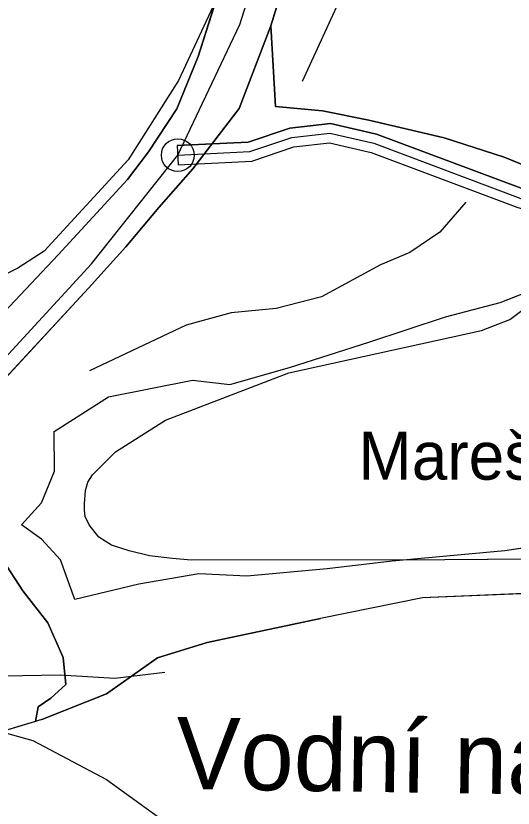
# Model space of a CAD drawing. Extents: x -662620 to -656370, y -1067090 to -1062990.
# Drawn here: x -658526.5 to -658422.6, y -1064787.7 to -1064622.2 of the extents above; entities that cross this region are included whole.
import ezdxf

# ---------------------------------------------------------------- set-up
doc = ezdxf.new("R2010")
doc.units = 0
for name, color, linetype in [('CESTA_ZABOR', 7, 'Continuous'), ('OBVOD_PÚ', 7, 'Continuous'), ('Organizacni_opatreni_ochranne_zatravnení__protierozni_rozmistovani_plodin__osevni_postup__stridani_plodin', 7, 'Continuous'), ('ORNÁ_PŮDA_-_STÁVAJÍCÍ', 7, 'Continuous'), ('OSTATNÍ_PLOCHA_-_STÁVAJÍCÍ', 7, 'Continuous'), ('POLNÍ_CESTA_STÁVAJÍCÍ_-_KRAJ', 7, 'Continuous'), ('POLNÍ_CESTA_STÁVAJÍCÍ_-_OSA', 7, 'Continuous'), ('POPIS_-_VODNÍ_NÁDRŽ_-_STÁVAJÍCÍ', 7, 'Continuous'), ('POPIS_SILNICE_II__A_III__TŘÍDY', 7, 'Continuous'), ('SILNICE_II__TŘÍDY_A_III__TŘÍDY', 7, 'Continuous'), ('Trvalý_trávní_porost_-_stávající', 7, 'Continuous'), ('VODNÍ_NÁDRŽ_-_STÁVAJÍCÍ', 7, 'Continuous'), ('VODNÍ_PLOCHA_-_STÁVAJÍCÍ', 7, 'Continuous'), ('VRSTEVNICE_ZDŮRAZNĚNÁ', 7, 'Continuous'), ('VRSTEVNICE_ZÁKLADNÍ', 7, 'Continuous')]:
    doc.layers.add(name, color=color, linetype=linetype)

msp = doc.modelspace()

# ---------------------------------------------------------------- linework, layer by layer
at = {"layer": 'CESTA_ZABOR'}
for points in [[(-658420.33, -1064658.47), (-658451.1, -1064646.95), (-658460.72, -1064644.72), (-658469.24, -1064645.71), (-658477.94, -1064648.61), (-658492.73, -1064649.35), (-658492.53, -1064653.35), (-658492.53, -1064653.35)], [(-658420.33, -1064658.47), (-658451.1, -1064646.95), (-658460.72, -1064644.72), (-658469.24, -1064645.71), (-658477.94, -1064648.61), (-658492.73, -1064649.35)], [(-658492.53, -1064653.35), (-658477.19, -1064652.58), (-658468.37, -1064649.63), (-658460.95, -1064648.77), (-658452.26, -1064650.78), (-658421.58, -1064662.27)], [(-658492.53, -1064653.35), (-658477.19, -1064652.58), (-658468.37, -1064649.63), (-658460.95, -1064648.77), (-658452.26, -1064650.78), (-658421.58, -1064662.27)]]:
    msp.add_lwpolyline(points, dxfattribs=at)
at = {"layer": 'OBVOD_PÚ'}
for points in [[(-658379.79, -1064741.25), (-658441.55, -1064743.76)], [(-658441.55, -1064743.76), (-658462.79, -1064748.1)], [(-658486.46, -1064753.12), (-658462.79, -1064748.1)], [(-658496.9, -1064756.29), (-658486.46, -1064753.12)], [(-658507.54, -1064763.86), (-658496.9, -1064756.29)], [(-658521.02, -1064769.19), (-658507.54, -1064763.86)], [(-658521.02, -1064769.19), (-658549.95, -1064777.87)]]:
    msp.add_lwpolyline(points, dxfattribs=at)
at = {"layer": 'Organizacni_opatreni_ochranne_zatravnení__protierozni_rozmistovani_plodin__osevni_postup__stridani_plodin'}
msp.add_lwpolyline([(-658690.01, -1064470.01), (-658485.23, -1064620.2), (-658492.49, -1064635.76), (-658503.01, -1064652.33), (-658520.55, -1064671.41), (-658526.06, -1064674.92), (-658531.07, -1064677.43)], dxfattribs=at)
at = {"layer": 'ORNÁ_PŮDA_-_STÁVAJÍCÍ'}
for p, q in [((-658468.7, -1064569.1), (-658488.4, -1064630.76)), ((-658473.23, -1064624.3), (-658458.26, -1064575.96)), ((-658472.2, -1064641.15), (-658473.23, -1064624.3)), ((-658488.4, -1064630.76), (-658492.85, -1064641.64)), ((-658462.43, -1064642.06), (-658472.2, -1064641.15)), ((-658492.85, -1064641.64), (-658498.75, -1064650.64)), ((-658452.76, -1064644.02), (-658462.43, -1064642.06)), ((-658436.99, -1064647.69), (-658452.76, -1064644.02)), ((-658424.49, -1064651.78), (-658436.99, -1064647.69)), ((-658498.75, -1064650.64), (-658503.13, -1064656.45)), ((-658413.46, -1064656.24), (-658424.49, -1064651.78)), ((-658503.13, -1064656.45), (-658517.65, -1064672.14)), ((-658517.65, -1064672.14), (-658528.93, -1064684.15))]:
    msp.add_line(p, q, dxfattribs=at)
for points in [[(-658443.47, -1064489.71), (-658455.1, -1064526.94), (-658468.7, -1064569.1), (-658488.4, -1064630.76), (-658492.85, -1064641.64), (-658498.75, -1064650.64), (-658503.13, -1064656.45), (-658517.65, -1064672.14), (-658528.93, -1064684.15)], [(-658296.27, -1064674.23), (-658302.86, -1064682.39), (-658308.58, -1064688.53), (-658313.85, -1064693.35), (-658322.01, -1064698.46), (-658330.82, -1064700.21), (-658339.5, -1064699.11), (-658346.25, -1064696.07), (-658351.99, -1064692.8), (-658362.97, -1064684.52), (-658372.77, -1064676.46), (-658380.76, -1064670.39), (-658388.47, -1064666.36), (-658399.03, -1064661.41), (-658413.46, -1064656.24), (-658424.49, -1064651.78), (-658436.99, -1064647.69), (-658452.76, -1064644.02), (-658462.43, -1064642.06), (-658472.2, -1064641.15), (-658473.23, -1064624.3), (-658458.26, -1064575.96)]]:
    msp.add_lwpolyline(points, dxfattribs=at)
at = {"layer": 'OSTATNÍ_PLOCHA_-_STÁVAJÍCÍ'}
for p, q in [((-658488.4, -1064630.76), (-658468.7, -1064569.1)), ((-658457.77, -1064574.39), (-658473.23, -1064624.3)), ((-658479.81, -1064641.59), (-658473.23, -1064624.3)), ((-658479.81, -1064641.59), (-658473.23, -1064624.3)), ((-658473.23, -1064624.3), (-658479.81, -1064641.59)), ((-658473.23, -1064624.3), (-658472.2, -1064641.15)), ((-658473.23, -1064624.3), (-658472.2, -1064641.15)), ((-658492.85, -1064641.64), (-658488.4, -1064630.76)), ((-658472.2, -1064641.15), (-658462.43, -1064642.06)), ((-658472.2, -1064641.15), (-658462.43, -1064642.06)), ((-658498.75, -1064650.64), (-658492.85, -1064641.64)), ((-658489.5, -1064654.2), (-658479.81, -1064641.59)), ((-658489.5, -1064654.2), (-658479.81, -1064641.59)), ((-658479.81, -1064641.59), (-658489.5, -1064654.2)), ((-658462.43, -1064642.06), (-658452.76, -1064644.02)), ((-658462.43, -1064642.06), (-658452.76, -1064644.02)), ((-658452.76, -1064644.02), (-658436.99, -1064647.69)), ((-658452.76, -1064644.02), (-658436.99, -1064647.69)), ((-658436.99, -1064647.69), (-658424.49, -1064651.78)), ((-658436.99, -1064647.69), (-658424.49, -1064651.78)), ((-658503.13, -1064656.45), (-658498.75, -1064650.64)), ((-658424.49, -1064651.78), (-658413.46, -1064656.24)), ((-658424.49, -1064651.78), (-658413.46, -1064656.24)), ((-658496.6, -1064662.3), (-658489.5, -1064654.2)), ((-658496.6, -1064662.3), (-658489.5, -1064654.2)), ((-658489.5, -1064654.2), (-658496.6, -1064662.3)), ((-658517.65, -1064672.14), (-658503.13, -1064656.45)), ((-658496.6, -1064662.3), (-658503.5, -1064670.5)), ((-658501.28, -1064667.86), (-658496.6, -1064662.3)), ((-658501.28, -1064667.86), (-658496.6, -1064662.3)), ((-658503.5, -1064670.5), (-658501.28, -1064667.86)), ((-658503.5, -1064670.5), (-658501.28, -1064667.86)), ((-658511.3, -1064679.1), (-658503.5, -1064670.5)), ((-658511.3, -1064679.1), (-658503.5, -1064670.5)), ((-658503.5, -1064670.5), (-658511.3, -1064679.1)), ((-658528.93, -1064684.15), (-658517.65, -1064672.14)), ((-658531.2, -1064700.6), (-658511.3, -1064679.1)), ((-658531.2, -1064700.6), (-658511.3, -1064679.1)), ((-658511.3, -1064679.1), (-658531.2, -1064700.6)), ((-658425.31, -1064682.14), (-658415.02, -1064678.06)), ((-658425.31, -1064682.14), (-658415.02, -1064678.06)), ((-658436.74, -1064685.08), (-658425.31, -1064682.14)), ((-658436.74, -1064685.08), (-658425.31, -1064682.14)), ((-658452.71, -1064690.37), (-658436.74, -1064685.08)), ((-658452.71, -1064690.37), (-658436.74, -1064685.08)), ((-658469.31, -1064695.67), (-658452.71, -1064690.37)), ((-658469.31, -1064695.67), (-658452.71, -1064690.37)), ((-658481.73, -1064699.24), (-658469.31, -1064695.67)), ((-658481.73, -1064699.24), (-658469.31, -1064695.67)), ((-658507.07, -1064701.78), (-658489.53, -1064698.35)), ((-658507.07, -1064701.78), (-658489.53, -1064698.35)), ((-658489.53, -1064698.35), (-658481.73, -1064699.24)), ((-658489.53, -1064698.35), (-658481.73, -1064699.24)), ((-658518.43, -1064709.03), (-658507.07, -1064701.78)), ((-658518.43, -1064709.03), (-658507.07, -1064701.78)), ((-658518.4, -1064717.34), (-658518.43, -1064709.03)), ((-658518.4, -1064717.34), (-658518.43, -1064709.03)), ((-658521.09, -1064723.98), (-658518.4, -1064717.34)), ((-658521.09, -1064723.98), (-658518.4, -1064717.34)), ((-658525.25, -1064728.56), (-658521.09, -1064723.98)), ((-658525.25, -1064728.56), (-658521.09, -1064723.98)), ((-658521.12, -1064731.51), (-658525.25, -1064728.56)), ((-658521.12, -1064731.51), (-658525.25, -1064728.56)), ((-658517.13, -1064735.84), (-658521.12, -1064731.51)), ((-658517.13, -1064735.84), (-658521.12, -1064731.51)), ((-658415.66, -1064732.68), (-658424.31, -1064733.99)), ((-658415.66, -1064732.68), (-658424.31, -1064733.99)), ((-658424.31, -1064733.99), (-658447.85, -1064736.12)), ((-658424.31, -1064733.99), (-658447.85, -1064736.12)), ((-658524.98, -1064742.3), (-658529.25, -1064735.8)), ((-658524.98, -1064742.3), (-658529.25, -1064735.8)), ((-658514.15, -1064744.11), (-658517.13, -1064735.84)), ((-658514.15, -1064744.11), (-658517.13, -1064735.84)), ((-658447.85, -1064736.12), (-658461.44, -1064737.74)), ((-658447.85, -1064736.12), (-658461.44, -1064737.74)), ((-658488.25, -1064738.77), (-658500.77, -1064740.9)), ((-658488.25, -1064738.77), (-658500.77, -1064740.9)), ((-658478.18, -1064739.28), (-658488.25, -1064738.77)), ((-658478.18, -1064739.28), (-658488.25, -1064738.77)), ((-658461.44, -1064737.74), (-658478.18, -1064739.28)), ((-658461.44, -1064737.74), (-658478.18, -1064739.28)), ((-658500.77, -1064740.9), (-658514.15, -1064744.11)), ((-658500.77, -1064740.9), (-658514.15, -1064744.11)), ((-658379.79, -1064741.25), (-658441.55, -1064743.76)), ((-658379.79, -1064741.25), (-658441.55, -1064743.76)), ((-658519.79, -1064749.01), (-658524.98, -1064742.3)), ((-658519.79, -1064749.01), (-658524.98, -1064742.3)), ((-658441.55, -1064743.76), (-658462.79, -1064748.1)), ((-658441.55, -1064743.76), (-658462.79, -1064748.1)), ((-658462.79, -1064748.1), (-658486.46, -1064753.12)), ((-658462.79, -1064748.1), (-658486.46, -1064753.12)), ((-658516.55, -1064756.25), (-658519.79, -1064749.01)), ((-658516.55, -1064756.25), (-658519.79, -1064749.01)), ((-658486.46, -1064753.12), (-658496.9, -1064756.29)), ((-658486.46, -1064753.12), (-658496.9, -1064756.29)), ((-658516.04, -1064761.86), (-658516.55, -1064756.25)), ((-658516.04, -1064761.86), (-658516.55, -1064756.25)), ((-658496.9, -1064756.29), (-658507.54, -1064763.86)), ((-658496.9, -1064756.29), (-658507.54, -1064763.86)), ((-658519.16, -1064764.73), (-658516.04, -1064761.86)), ((-658519.16, -1064764.73), (-658516.04, -1064761.86)), ((-658521.82, -1064766.58), (-658519.16, -1064764.73)), ((-658521.82, -1064766.58), (-658519.16, -1064764.73)), ((-658507.54, -1064763.86), (-658521.02, -1064769.19)), ((-658507.54, -1064763.86), (-658521.02, -1064769.19)), ((-658522.36, -1064769.59), (-658521.82, -1064766.58)), ((-658522.36, -1064769.59), (-658521.82, -1064766.58)), ((-658521.02, -1064769.19), (-658522.36, -1064769.59)), ((-658521.02, -1064769.19), (-658522.36, -1064769.59))]:
    msp.add_line(p, q, dxfattribs=at)
for points in [[(-658528.93, -1064684.15), (-658517.65, -1064672.14), (-658503.13, -1064656.45), (-658498.75, -1064650.64), (-658492.85, -1064641.64), (-658488.4, -1064630.76), (-658468.7, -1064569.1), (-658455.1, -1064526.94), (-658443.47, -1064489.71)], [(-658528.93, -1064684.15), (-658517.65, -1064672.14), (-658503.13, -1064656.45), (-658498.75, -1064650.64), (-658492.85, -1064641.64), (-658488.4, -1064630.76), (-658468.7, -1064569.1), (-658455.1, -1064526.94), (-658443.47, -1064489.71)], [(-658436.13, -1064505.88), (-658457.77, -1064574.39), (-658473.23, -1064624.3), (-658479.81, -1064641.59), (-658489.5, -1064654.2), (-658496.6, -1064662.3), (-658503.5, -1064670.5), (-658511.3, -1064679.1), (-658531.2, -1064700.6)], [(-658436.13, -1064505.88), (-658457.77, -1064574.39), (-658473.23, -1064624.3), (-658479.81, -1064641.59), (-658489.5, -1064654.2), (-658496.6, -1064662.3), (-658503.5, -1064670.5), (-658511.3, -1064679.1), (-658531.2, -1064700.6)], [(-658531.2, -1064700.6), (-658511.3, -1064679.1), (-658503.5, -1064670.5), (-658501.28, -1064667.86), (-658496.6, -1064662.3), (-658489.5, -1064654.2), (-658479.81, -1064641.59), (-658473.23, -1064624.3), (-658472.2, -1064641.15), (-658462.43, -1064642.06), (-658452.76, -1064644.02), (-658436.99, -1064647.69), (-658424.49, -1064651.78), (-658413.46, -1064656.24)], [(-658531.2, -1064700.6), (-658511.3, -1064679.1), (-658503.5, -1064670.5), (-658501.28, -1064667.86), (-658496.6, -1064662.3), (-658489.5, -1064654.2), (-658479.81, -1064641.59), (-658473.23, -1064624.3), (-658472.2, -1064641.15), (-658462.43, -1064642.06), (-658452.76, -1064644.02), (-658436.99, -1064647.69), (-658424.49, -1064651.78), (-658413.46, -1064656.24)], [(-658415.66, -1064732.68), (-658424.31, -1064733.99), (-658447.85, -1064736.12), (-658461.44, -1064737.74), (-658478.18, -1064739.28), (-658488.25, -1064738.77), (-658500.77, -1064740.9), (-658514.15, -1064744.11), (-658517.13, -1064735.84), (-658521.12, -1064731.51), (-658525.25, -1064728.56), (-658521.09, -1064723.98), (-658518.4, -1064717.34), (-658518.43, -1064709.03), (-658507.07, -1064701.78), (-658489.53, -1064698.35), (-658481.73, -1064699.24), (-658469.31, -1064695.67), (-658452.71, -1064690.37), (-658436.74, -1064685.08), (-658425.31, -1064682.14), (-658415.02, -1064678.06)], [(-658415.66, -1064732.68), (-658424.31, -1064733.99), (-658447.85, -1064736.12), (-658461.44, -1064737.74), (-658478.18, -1064739.28), (-658488.25, -1064738.77), (-658500.77, -1064740.9), (-658514.15, -1064744.11), (-658517.13, -1064735.84), (-658521.12, -1064731.51), (-658525.25, -1064728.56), (-658521.09, -1064723.98), (-658518.4, -1064717.34), (-658518.43, -1064709.03), (-658507.07, -1064701.78), (-658489.53, -1064698.35), (-658481.73, -1064699.24), (-658469.31, -1064695.67), (-658452.71, -1064690.37), (-658436.74, -1064685.08), (-658425.31, -1064682.14), (-658415.02, -1064678.06)], [(-658379.79, -1064741.25), (-658441.55, -1064743.76), (-658462.79, -1064748.1), (-658486.46, -1064753.12), (-658496.9, -1064756.29), (-658507.54, -1064763.86), (-658521.02, -1064769.19), (-658522.36, -1064769.59), (-658521.82, -1064766.58), (-658519.16, -1064764.73), (-658516.04, -1064761.86), (-658516.55, -1064756.25), (-658519.79, -1064749.01), (-658524.98, -1064742.3), (-658529.25, -1064735.8)], [(-658379.79, -1064741.25), (-658441.55, -1064743.76), (-658462.79, -1064748.1), (-658486.46, -1064753.12), (-658496.9, -1064756.29), (-658507.54, -1064763.86), (-658521.02, -1064769.19), (-658522.36, -1064769.59), (-658521.82, -1064766.58), (-658519.16, -1064764.73), (-658516.04, -1064761.86), (-658516.55, -1064756.25), (-658519.79, -1064749.01), (-658524.98, -1064742.3), (-658529.25, -1064735.8)]]:
    msp.add_lwpolyline(points, dxfattribs=at)
at = {"layer": 'POLNÍ_CESTA_STÁVAJÍCÍ_-_KRAJ'}
for points in [[(-658492.73, -1064649.35), (-658477.94, -1064648.61), (-658469.24, -1064645.71), (-658460.72, -1064644.72), (-658451.1, -1064646.95), (-658420.33, -1064658.47), (-658383.06, -1064669.05), (-658377.66, -1064672.11), (-658373.48, -1064676.72), (-658370.47, -1064681.47), (-658348.28, -1064718.9), (-658344.05, -1064727.87), (-658339.92, -1064738.1)], [(-658492.53, -1064653.35), (-658477.19, -1064652.58), (-658468.37, -1064649.63), (-658460.95, -1064648.77), (-658452.26, -1064650.78), (-658421.58, -1064662.27), (-658384.62, -1064672.76), (-658380.19, -1064675.27), (-658376.67, -1064679.16), (-658373.88, -1064683.56), (-658351.81, -1064720.78), (-658347.71, -1064729.47), (-658343.51, -1064739.9)]]:
    msp.add_lwpolyline(points, dxfattribs=at)
msp.add_circle((-658492.63, -1064651.35), 3.43, dxfattribs=at)
at = {"layer": 'POLNÍ_CESTA_STÁVAJÍCÍ_-_OSA'}
msp.add_lwpolyline([(-658492.63, -1064651.35), (-658477.56, -1064650.59), (-658468.8, -1064647.67), (-658460.84, -1064646.74), (-658451.68, -1064648.87), (-658420.95, -1064660.37), (-658383.84, -1064670.9), (-658378.93, -1064673.69), (-658375.08, -1064677.94), (-658372.18, -1064682.51), (-658350.04, -1064719.84), (-658345.88, -1064728.67), (-658341.71, -1064739)], dxfattribs=at)
at = {"layer": 'SILNICE_II__TŘÍDY_A_III__TŘÍDY'}
msp.add_lwpolyline([(-658537.53, -1064703.19), (-658510.68, -1064674.03), (-658492.63, -1064651.35), (-658479.67, -1064624.04), (-658422.27, -1064443.06), (-658078.82, -1064147.74), (-657816.84, -1063964.45), (-657793.69, -1063952.41), (-657766.85, -1063952.41), (-657741.85, -1063962.6), (-657697.42, -1063980.18), (-657462.28, -1064072.76), (-657438.21, -1064078.31), (-657414.14, -1064070.91), (-657395.63, -1064057.95), (-657315.13, -1063796.42)], dxfattribs=at)
at = {"layer": 'Trvalý_trávní_porost_-_stávající'}
for p, q in [((-658529.25, -1064735.8), (-658524.98, -1064742.3)), ((-658524.98, -1064742.3), (-658519.79, -1064749.01)), ((-658519.79, -1064749.01), (-658516.55, -1064756.25)), ((-658516.55, -1064756.25), (-658516.04, -1064761.86)), ((-658516.04, -1064761.86), (-658519.16, -1064764.73)), ((-658519.16, -1064764.73), (-658521.82, -1064766.58)), ((-658521.82, -1064766.58), (-658522.36, -1064769.59)), ((-658522.36, -1064769.59), (-658549.95, -1064777.87))]:
    msp.add_line(p, q, dxfattribs=at)
msp.add_lwpolyline([(-658529.25, -1064735.8), (-658524.98, -1064742.3), (-658519.79, -1064749.01), (-658516.55, -1064756.25), (-658516.04, -1064761.86), (-658519.16, -1064764.73), (-658521.82, -1064766.58), (-658522.36, -1064769.59), (-658549.95, -1064777.87)], dxfattribs=at)
at = {"layer": 'VODNÍ_NÁDRŽ_-_STÁVAJÍCÍ'}
for p, q in [((-658423.3, -1064685.64), (-658420.52, -1064683.59)), ((-658429.16, -1064687.97), (-658423.3, -1064685.64)), ((-658469.46, -1064696.83), (-658429.16, -1064687.97)), ((-658495.19, -1064706.69), (-658469.46, -1064696.83)), ((-658505.62, -1064713.27), (-658495.19, -1064706.69)), ((-658510.48, -1064718.13), (-658505.62, -1064713.27)), ((-658511.44, -1064719.65), (-658510.48, -1064718.13)), ((-658511.88, -1064721.39), (-658511.44, -1064719.65)), ((-658512.15, -1064724.13), (-658511.88, -1064721.39)), ((-658512.15, -1064725.46), (-658512.15, -1064724.13)), ((-658511.97, -1064726.79), (-658512.15, -1064725.46)), ((-658511.17, -1064728.54), (-658511.97, -1064726.79)), ((-658509.14, -1064731.11), (-658511.17, -1064728.54)), ((-658506.48, -1064732.78), (-658509.14, -1064731.11)), ((-658502.81, -1064733.98), (-658506.48, -1064732.78)), ((-658498.57, -1064735), (-658502.81, -1064733.98)), ((-658493.73, -1064735.57), (-658498.57, -1064735)), ((-658489.86, -1064735.91), (-658493.73, -1064735.57)), ((-658436.88, -1064735.88), (-658489.86, -1064735.91)), ((-658401.28, -1064735.6), (-658436.88, -1064735.88))]:
    msp.add_line(p, q, dxfattribs=at)
msp.add_lwpolyline([(-658401.28, -1064735.6), (-658436.88, -1064735.88), (-658489.86, -1064735.91), (-658493.73, -1064735.57), (-658498.57, -1064735), (-658502.81, -1064733.98), (-658506.48, -1064732.78), (-658509.14, -1064731.11), (-658511.17, -1064728.54), (-658511.97, -1064726.79), (-658512.15, -1064725.46), (-658512.15, -1064724.13), (-658511.88, -1064721.39), (-658511.44, -1064719.65), (-658510.48, -1064718.13), (-658505.62, -1064713.27), (-658495.19, -1064706.69), (-658469.46, -1064696.83), (-658429.16, -1064687.97), (-658423.3, -1064685.64), (-658420.52, -1064683.59)], dxfattribs=at)
at = {"layer": 'VODNÍ_PLOCHA_-_STÁVAJÍCÍ'}
for p, q in [((-658425.31, -1064682.14), (-658415.02, -1064678.06)), ((-658436.74, -1064685.08), (-658425.31, -1064682.14)), ((-658452.71, -1064690.37), (-658436.74, -1064685.08)), ((-658469.31, -1064695.67), (-658452.71, -1064690.37)), ((-658481.73, -1064699.24), (-658469.31, -1064695.67)), ((-658507.07, -1064701.78), (-658489.53, -1064698.35)), ((-658489.53, -1064698.35), (-658481.73, -1064699.24)), ((-658518.43, -1064709.03), (-658507.07, -1064701.78)), ((-658518.4, -1064717.34), (-658518.43, -1064709.03)), ((-658521.09, -1064723.98), (-658518.4, -1064717.34)), ((-658525.25, -1064728.56), (-658521.09, -1064723.98)), ((-658521.12, -1064731.51), (-658525.25, -1064728.56)), ((-658517.13, -1064735.84), (-658521.12, -1064731.51)), ((-658415.66, -1064732.68), (-658424.31, -1064733.99)), ((-658424.31, -1064733.99), (-658447.85, -1064736.12)), ((-658514.15, -1064744.11), (-658517.13, -1064735.84)), ((-658447.85, -1064736.12), (-658461.44, -1064737.74)), ((-658488.25, -1064738.77), (-658500.77, -1064740.9)), ((-658478.18, -1064739.28), (-658488.25, -1064738.77)), ((-658461.44, -1064737.74), (-658478.18, -1064739.28)), ((-658500.77, -1064740.9), (-658514.15, -1064744.11))]:
    msp.add_line(p, q, dxfattribs=at)
msp.add_lwpolyline([(-658415.66, -1064732.68), (-658424.31, -1064733.99), (-658447.85, -1064736.12), (-658461.44, -1064737.74), (-658478.18, -1064739.28), (-658488.25, -1064738.77), (-658500.77, -1064740.9), (-658514.15, -1064744.11), (-658517.13, -1064735.84), (-658521.12, -1064731.51), (-658525.25, -1064728.56), (-658521.09, -1064723.98), (-658518.4, -1064717.34), (-658518.43, -1064709.03), (-658507.07, -1064701.78), (-658489.53, -1064698.35), (-658481.73, -1064699.24), (-658469.31, -1064695.67), (-658452.71, -1064690.37), (-658436.74, -1064685.08), (-658425.31, -1064682.14), (-658415.02, -1064678.06)], dxfattribs=at)
at = {"layer": 'VRSTEVNICE_ZDŮRAZNĚNÁ'}
for points in [[(-658432.46, -1064661.13), (-658437.89, -1064667.43), (-658444.18, -1064671.67), (-658450.32, -1064674.24), (-658462.61, -1064680.96), (-658472.05, -1064683.39), (-658481.48, -1064684.25), (-658490.91, -1064686.82), (-658511.07, -1064696.4)], [(-658540.07, -1064758.16), (-658528.96, -1064760.1), (-658517.21, -1064759.86), (-658505.78, -1064760.58), (-658495.35, -1064759.29)]]:
    msp.add_lwpolyline(points, dxfattribs=at)
at = {"layer": 'VRSTEVNICE_ZÁKLADNÍ'}
for points in [[(-658464.61, -1064516.3), (-658469.33, -1064540.6), (-658470.47, -1064553.75), (-658470.33, -1064560.04), (-658468.76, -1064570.33), (-658466.9, -1064576.34), (-658457.61, -1064583.05), (-658454.32, -1064589.77), (-658453.47, -1064594.92), (-658453.9, -1064604.35), (-658456.75, -1064614.36), (-658466.62, -1064635.94)], [(-658464.61, -1064516.3), (-658469.33, -1064540.6), (-658470.47, -1064553.75), (-658470.33, -1064560.04), (-658468.76, -1064570.33), (-658466.9, -1064576.34), (-658457.61, -1064583.05), (-658454.32, -1064589.77), (-658453.47, -1064594.92), (-658453.9, -1064604.35), (-658456.75, -1064614.36), (-658466.62, -1064635.94)], [(-658533.22, -1064770.72), (-658522.93, -1064773.58), (-658507.5, -1064781.73), (-658495.49, -1064790.45), (-658486.34, -1064799.02), (-658480.34, -1064807.17), (-658473.48, -1064819.61), (-658471.33, -1064827.61), (-658470.05, -1064837.62), (-658469.9, -1064847.34), (-658471.05, -1064856.2), (-658474.05, -1064868.2), (-658479.34, -1064880.21), (-658485.05, -1064888.5), (-658491.77, -1064894.79), (-658498.63, -1064898.22), (-658505.49, -1064900.22), (-658515.79, -1064901.51), (-658555.24, -1064901.36)], [(-658533.22, -1064770.72), (-658522.93, -1064773.58), (-658507.5, -1064781.73), (-658495.49, -1064790.45), (-658486.34, -1064799.02), (-658480.34, -1064807.17), (-658473.48, -1064819.61), (-658471.33, -1064827.61), (-658470.05, -1064837.62), (-658469.9, -1064847.34), (-658471.05, -1064856.2), (-658474.05, -1064868.2), (-658479.34, -1064880.21), (-658485.05, -1064888.5), (-658491.77, -1064894.79), (-658498.63, -1064898.22), (-658505.49, -1064900.22), (-658515.79, -1064901.51), (-658555.24, -1064901.36)]]:
    msp.add_lwpolyline(points, dxfattribs=at)

# ---------------------------------------------------------------- texts
at = {"layer": 'POPIS_-_VODNÍ_NÁDRŽ_-_STÁVAJÍCÍ'}
msp.add_text('Vodní nádrž č.1', height=15, rotation=359.1, dxfattribs=at).set_placement((-658493.04, -1064783.67))
at = {"layer": 'POPIS_SILNICE_II__A_III__TŘÍDY'}
msp.add_text('Marešák', height=10, dxfattribs=at).set_placement((-658454.9, -1064719.11))

doc.saveas('drawing.dxf')
